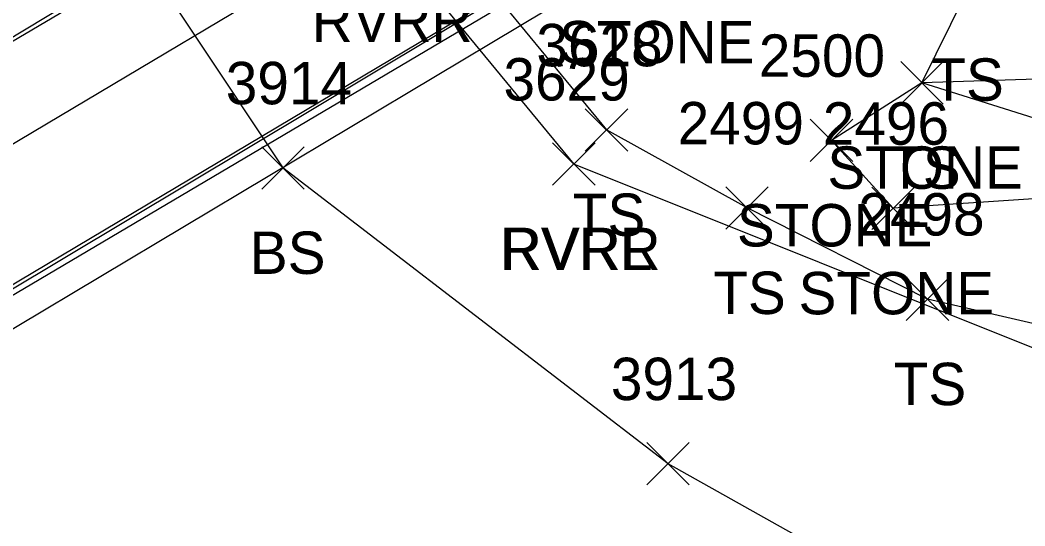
# Model space of a CAD drawing. Extents: x 1443590 to 1445966, y 578314 to 580556.
# Drawn here: x 1444362.13 to 1444409.48, y 579007.34 to 579031.2 of the extents above; entities that cross this region are included whole.
import ezdxf

# ---------------------------------------------------------------- set-up
doc = ezdxf.new("R2010")
doc.units = 0
for name, color, linetype in [('BB', 7, 'Continuous'), ('BDC', 7, 'Continuous'), ('BELB', 7, 'Continuous'), ('BF', 7, 'Continuous'), ('L_A', 7, 'Continuous'), ('L_I', 7, 'Continuous'), ('L_TIC', 7, 'Continuous'), ('LASF', 7, 'Continuous'), ('LAWE', 7, 'Continuous'), ('LELB', 7, 'Continuous')]:
    doc.layers.add(name, color=color, linetype=linetype)

msp = doc.modelspace()

# ---------------------------------------------------------------- linework, layer by layer
at = {"layer": 'BB'}
for points in [[(1444397.625, 579051.384), (1444337.916, 579016.099)], [(1444399.753, 579047.963), (1444340.121, 579012.457)], [(1444402.592, 579043.051), (1444343.109, 579007.592)]]:
    msp.add_lwpolyline(points, dxfattribs=at)
at = {"layer": 'BDC'}
msp.add_lwpolyline([(1444405.354, 579042.696), (1444404.549, 579043.555), (1444341.218, 579006.037), (1444277.67, 578968.005), (1444214.55, 578930.312), (1444214.603, 578929.77), (1444215.047, 578929.061)], dxfattribs=at)
at = {"layer": 'BELB'}
for points in [[(1444399.314, 579053.056), (1444336.08, 579014.873), (1444272.042, 578976.518), (1444209.069, 578939.026)], [(1444404.648, 579044.232), (1444341.196, 579006.183), (1444277.507, 578968.231), (1444214.381, 578930.41)]]:
    msp.add_lwpolyline(points, dxfattribs=at)
at = {"layer": 'BF'}
msp.add_lwpolyline([(1444405.354, 579042.696), (1444342.263, 579004.958), (1444278.425, 578966.905), (1444215.047, 578929.061)], dxfattribs=at)
at = {"layer": 'L_TIC'}
for points in [[(1444403.624, 579027.239), (1444405.624, 579029.239)], [(1444405.624, 579027.239), (1444403.624, 579029.239)], [(1444403.624, 579027.239), (1444405.624, 579029.239)], [(1444405.624, 579027.239), (1444403.624, 579029.239)], [(1444388.763, 579025.017), (1444390.763, 579027.017)], [(1444390.763, 579025.017), (1444388.763, 579027.017)], [(1444388.763, 579025.017), (1444390.763, 579027.017)], [(1444390.763, 579025.017), (1444388.763, 579027.017)], [(1444399.362, 579024.521), (1444401.362, 579026.521)], [(1444401.362, 579024.521), (1444399.362, 579026.521)], [(1444399.362, 579024.521), (1444401.362, 579026.521)], [(1444401.362, 579024.521), (1444399.362, 579026.521)], [(1444373.512, 579023.226), (1444375.512, 579025.226)], [(1444375.512, 579023.226), (1444373.512, 579025.226)], [(1444373.512, 579023.226), (1444375.512, 579025.226)], [(1444375.512, 579023.226), (1444373.512, 579025.226)], [(1444387.222, 579023.404), (1444389.222, 579025.404)], [(1444389.222, 579023.404), (1444387.222, 579025.404)], [(1444387.222, 579023.404), (1444389.222, 579025.404)], [(1444389.222, 579023.404), (1444387.222, 579025.404)], [(1444395.381, 579021.335), (1444397.381, 579023.335)], [(1444397.381, 579021.335), (1444395.381, 579023.335)], [(1444402.267, 579021.32), (1444404.267, 579023.32)], [(1444404.267, 579021.32), (1444402.267, 579023.32)], [(1444403.886, 579017.036), (1444405.886, 579019.036)], [(1444405.886, 579017.036), (1444403.886, 579019.036)], [(1444391.659, 579009.275), (1444393.659, 579011.275)], [(1444393.659, 579009.275), (1444391.659, 579011.275)]]:
    msp.add_lwpolyline(points, dxfattribs=at)
at = {"layer": 'LASF'}
for points in [[(1444423.047, 579028.559), (1444417.196, 579023.247), (1444403.267, 579022.32), (1444400.362, 579025.521)], [(1444423.047, 579028.559), (1444413.948, 579028.531), (1444404.624, 579028.239), (1444400.362, 579025.521)]]:
    msp.add_lwpolyline(points, dxfattribs=at)
at = {"layer": 'LAWE'}
for points in [[(1444262.96, 579172.966), (1444274.113, 579169.095), (1444283.174, 579167.708), (1444300.312, 579164.194), (1444309.367, 579162.668), (1444332.163, 579152.058), (1444345.18, 579142.095), (1444354.885, 579132.226), (1444360.946, 579125.407), (1444366.807, 579116.467), (1444365.274, 579103.462), (1444363.212, 579091.319), (1444369.152, 579079.685), (1444366.13, 579066.936), (1444369.445, 579051.855), (1444379.355, 579035.171), (1444388.222, 579024.404)], [(1444452.259, 578899.568), (1444450.027, 578919.903), (1444447.706, 578934.129), (1444444.113, 578948.771), (1444441.471, 578959.605), (1444436.952, 578975.607), (1444434.217, 578989.069), (1444422.954, 579010.489), (1444388.222, 579024.404)]]:
    msp.add_lwpolyline(points, dxfattribs=at)
at = {"layer": 'LELB'}
for points in [[(1444254.379, 579156.203), (1444275.777, 579155.661), (1444293.501, 579152.916), (1444307.244, 579147.912), (1444320.815, 579127.516), (1444330.341, 579110.263), (1444346.588, 579090.687), (1444355.589, 579073.518), (1444357.138, 579058.919), (1444358.822, 579047.805), (1444374.512, 579024.226)], [(1444368.475, 579095.229), (1444374.394, 579088.474), (1444371.464, 579080.179), (1444368.515, 579066.391), (1444370.617, 579052.371), (1444381.132, 579036.508), (1444389.763, 579026.017)], [(1444415.21, 579024.911), (1444404.624, 579028.239), (1444406.656, 579032.393), (1444411.136, 579043.392)], [(1444500.185, 578917.498), (1444490.615, 578923.176), (1444482.722, 578922.485), (1444476.499, 578917.641), (1444472.472, 578909.91), (1444465.467, 578904.32), (1444453.752, 578899.893), (1444451.241, 578920.529), (1444449.566, 578934.125), (1444445.275, 578950.829), (1444443.075, 578960.4), (1444438.52, 578977.679), (1444436.524, 578988.98), (1444434.717, 578995.909), (1444428.492, 579008.377), (1444415.636, 579015.549), (1444404.886, 579018.036), (1444396.381, 579022.335), (1444389.763, 579026.017)], [(1444440.778, 578881.286), (1444431.99, 578930.565), (1444422.718, 578969.573), (1444417.309, 578996.437), (1444392.659, 579010.275), (1444374.512, 579024.226)]]:
    msp.add_lwpolyline(points, dxfattribs=at)

# ---------------------------------------------------------------- texts
at = {"layer": 'L_A'}
for s, p in [('RVRR', (1444375.866, 579030.171)), ('STONE', (1444387.522, 579029.155)), ('TS', (1444405.066, 579027.393)), ('STONE', (1444400.167, 579023.239)), ('TS', (1444403.033, 579023.239)), ('TS', (1444388.172, 579021.017)), ('TS', (1444388.172, 579021.017)), ('STONE', (1444395.906, 579020.521)), ('STONE', (1444395.906, 579020.521)), ('BS', (1444372.953, 579019.226)), ('BS', (1444372.953, 579019.226)), ('RVRR', (1444384.734, 579019.404)), ('RVRL', (1444384.789, 579019.404)), ('TS', (1444394.79, 579017.335)), ('STONE', (1444398.81, 579017.32)), ('TS', (1444403.295, 579013.036))]:
    msp.add_text(s, height=2, dxfattribs=at).set_placement(p)
at = {"layer": 'L_I'}
for s, p in [('3628', (1444386.456, 579029.017)), ('3628', (1444386.456, 579029.017)), ('2500', (1444396.937, 579028.521)), ('2500', (1444396.937, 579028.521)), ('3914', (1444371.82, 579027.226)), ('3914', (1444371.82, 579027.226)), ('3629', (1444384.907, 579027.404)), ('3629', (1444384.907, 579027.404)), ('2499', (1444393.113, 579025.335)), ('2496', (1444399.952, 579025.32)), ('2498', (1444401.626, 579021.036)), ('3913', (1444389.966, 579013.275))]:
    msp.add_text(s, height=2, dxfattribs=at).set_placement(p)

doc.saveas('drawing.dxf')
